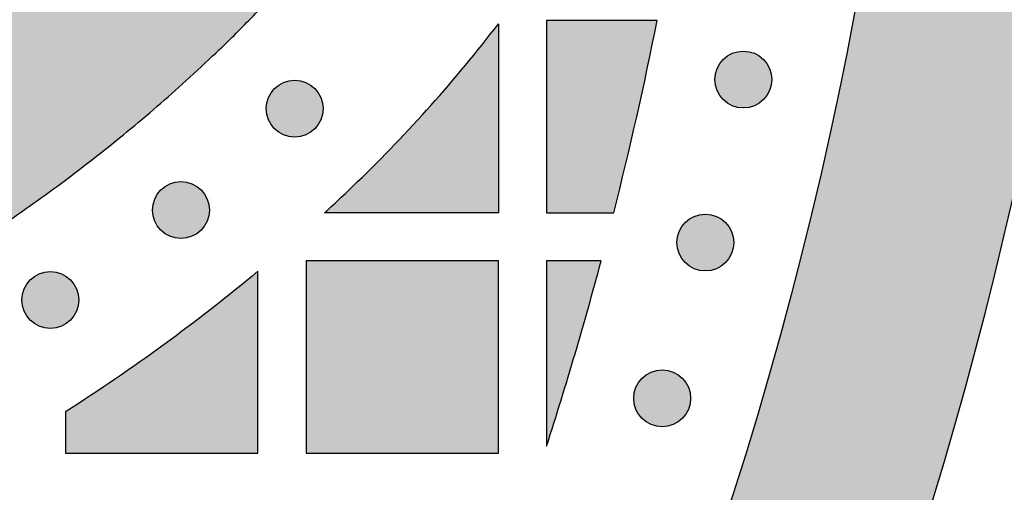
# Model space of a CAD drawing. Header units: millimetres. Extents: x -3873 to -97, y 912 to 4165.
# Tile 475 of 656: x -1461 to -1400, y 2832 to 2862. Entities that reach past the tile are written whole.
import ezdxf

# ---------------------------------------------------------------- set-up
doc = ezdxf.new("R2010")
doc.units = ezdxf.units.MM
doc.layers.add('pattern', color=7, linetype='Continuous', true_color=0x000000)

msp = doc.modelspace()

# ---------------------------------------------------------------- hatches: boundary and pattern name
at = {"layer": 'pattern'}
for points in [[(-1426.913, 2908.254), (-1426.937, 2910.059), (-1427.014, 2911.867), (-1427.143, 2913.674), (-1427.324, 2915.478), (-1427.558, 2917.277), (-1427.845, 2919.068), (-1428.185, 2920.85), (-1428.576, 2922.619), (-1429.02, 2924.374), (-1429.514, 2926.112), (-1430.059, 2927.83), (-1430.653, 2929.527), (-1431.295, 2931.201), (-1431.985, 2932.849), (-1432.72, 2934.47), (-1433.501, 2936.061), (-1434.24, 2937.476), (-1435.009, 2938.878), (-1435.808, 2940.266), (-1436.636, 2941.638), (-1437.493, 2942.994), (-1438.379, 2944.333), (-1439.292, 2945.654), (-1440.233, 2946.956), (-1441.2, 2948.238), (-1442.194, 2949.499), (-1443.213, 2950.74), (-1444.257, 2951.958), (-1445.325, 2953.153), (-1446.416, 2954.325), (-1447.529, 2955.472), (-1448.664, 2956.595), (-1450.44, 2958.275), (-1452.26, 2959.916), (-1454.121, 2961.515), (-1456.022, 2963.071), (-1457.963, 2964.583), (-1459.941, 2966.049), (-1461.955, 2967.469), (-1464.004, 2968.839), (-1466.084, 2970.16), (-1468.195, 2971.43), (-1470.335, 2972.649), (-1472.501, 2973.815), (-1474.693, 2974.927), (-1476.907, 2975.984), (-1479.142, 2976.987), (-1481.396, 2977.934), (-1498.091, 2971.559), (-1485.913, 2966.817), (-1483.923, 2965.981), (-1481.95, 2965.095), (-1479.995, 2964.161), (-1478.06, 2963.18), (-1476.147, 2962.15), (-1474.258, 2961.075), (-1472.394, 2959.953), (-1470.557, 2958.787), (-1468.749, 2957.577), (-1466.971, 2956.324), (-1465.224, 2955.029), (-1463.511, 2953.694), (-1461.832, 2952.32), (-1460.188, 2950.908), (-1458.582, 2949.46), (-1457.014, 2947.977), (-1456.054, 2947.027), (-1455.113, 2946.057), (-1454.191, 2945.067), (-1453.288, 2944.056), (-1452.406, 2943.026), (-1451.544, 2941.978), (-1450.704, 2940.911), (-1449.886, 2939.827), (-1449.091, 2938.727), (-1448.319, 2937.61), (-1447.57, 2936.478), (-1446.845, 2935.332), (-1446.145, 2934.172), (-1445.47, 2932.999), (-1444.82, 2931.813), (-1444.195, 2930.617), (-1443.569, 2929.341), (-1442.979, 2928.041), (-1442.427, 2926.719), (-1441.912, 2925.375), (-1441.435, 2924.012), (-1440.999, 2922.632), (-1440.603, 2921.236), (-1440.247, 2919.825), (-1439.933, 2918.402), (-1439.661, 2916.969), (-1439.431, 2915.527), (-1439.243, 2914.079), (-1439.097, 2912.626), (-1438.994, 2911.171), (-1438.933, 2909.715), (-1438.913, 2908.259), (-1438.934, 2906.804), (-1438.997, 2905.349), (-1439.101, 2903.893), (-1439.248, 2902.441), (-1439.437, 2900.993), (-1439.669, 2899.552), (-1439.942, 2898.119), (-1440.257, 2896.697), (-1440.614, 2895.287), (-1441.011, 2893.891), (-1441.449, 2892.511), (-1441.926, 2891.149), (-1442.443, 2889.806), (-1442.997, 2888.484), (-1443.588, 2887.185), (-1444.214, 2885.91), (-1444.84, 2884.714), (-1445.491, 2883.529), (-1446.168, 2882.357), (-1446.869, 2881.197), (-1447.595, 2880.051), (-1448.344, 2878.92), (-1449.117, 2877.804), (-1449.914, 2876.704), (-1450.732, 2875.621), (-1451.573, 2874.555), (-1452.436, 2873.507), (-1453.319, 2872.478), (-1454.223, 2871.468), (-1455.146, 2870.479), (-1456.088, 2869.509), (-1457.049, 2868.561), (-1458.618, 2867.079), (-1460.226, 2865.632), (-1461.87, 2864.222), (-1463.55, 2862.849), (-1465.265, 2861.516), (-1467.013, 2860.223), (-1468.792, 2858.971), (-1470.601, 2857.763), (-1472.439, 2856.598), (-1474.304, 2855.478), (-1476.194, 2854.404), (-1478.108, 2853.376), (-1480.043, 2852.396), (-1481.999, 2851.464), (-1483.973, 2850.58), (-1485.964, 2849.746), (-1498.147, 2845.015), (-1481.456, 2838.625), (-1479.202, 2839.57), (-1476.966, 2840.571), (-1474.751, 2841.626), (-1472.559, 2842.737), (-1470.391, 2843.9), (-1468.25, 2845.117), (-1466.138, 2846.385), (-1464.056, 2847.704), (-1462.007, 2849.073), (-1459.992, 2850.491), (-1458.012, 2851.955), (-1456.07, 2853.466), (-1454.167, 2855.02), (-1452.305, 2856.618), (-1450.484, 2858.257), (-1448.707, 2859.935), (-1447.57, 2861.057), (-1446.456, 2862.203), (-1445.364, 2863.374), (-1444.295, 2864.569), (-1443.25, 2865.786), (-1442.23, 2867.025), (-1441.235, 2868.286), (-1440.267, 2869.567), (-1439.325, 2870.868), (-1438.41, 2872.188), (-1437.523, 2873.526), (-1436.665, 2874.882), (-1435.836, 2876.253), (-1435.036, 2877.64), (-1434.265, 2879.041), (-1433.525, 2880.456), (-1432.743, 2882.047), (-1432.006, 2883.667), (-1431.315, 2885.314), (-1430.671, 2886.987), (-1430.076, 2888.684), (-1429.53, 2890.402), (-1429.034, 2892.139), (-1428.589, 2893.893), (-1428.196, 2895.661), (-1427.855, 2897.442), (-1427.566, 2899.233), (-1427.33, 2901.032), (-1427.147, 2902.836), (-1427.017, 2904.642), (-1426.939, 2906.449)], [(-1459.512, 2752.25), (-1458.182, 2752.42), (-1456.854, 2752.628), (-1455.53, 2752.873), (-1454.21, 2753.157), (-1452.896, 2753.478), (-1451.591, 2753.836), (-1450.295, 2754.232), (-1449.01, 2754.664), (-1447.739, 2755.132), (-1446.481, 2755.636), (-1445.239, 2756.175), (-1444.014, 2756.748), (-1442.808, 2757.355), (-1441.622, 2757.994), (-1440.457, 2758.664), (-1439.315, 2759.365), (-1436.621, 2763.354), (-1433.995, 2767.403), (-1431.438, 2771.51), (-1428.951, 2775.672), (-1426.537, 2779.889), (-1424.196, 2784.158), (-1421.932, 2788.477), (-1419.745, 2792.844), (-1417.637, 2797.257), (-1415.61, 2801.715), (-1413.664, 2806.214), (-1411.801, 2810.754), (-1410.021, 2815.33), (-1408.328, 2819.941), (-1406.72, 2824.585), (-1405.199, 2829.259), (-1403.766, 2833.961), (-1402.422, 2838.688), (-1401.168, 2843.438), (-1400.003, 2848.207), (-1398.928, 2852.995), (-1397.944, 2857.797), (-1397.051, 2862.612), (-1396.249, 2867.437), (-1395.538, 2872.269), (-1394.918, 2877.106), (-1394.389, 2881.946), (-1393.951, 2886.785), (-1393.603, 2891.621), (-1393.345, 2896.452), (-1393.177, 2901.275), (-1393.098, 2906.088), (-1405.098, 2906.087), (-1405.189, 2900.98), (-1405.386, 2895.859), (-1405.688, 2890.729), (-1406.097, 2885.591), (-1406.613, 2880.449), (-1407.237, 2875.307), (-1407.969, 2870.168), (-1408.809, 2865.035), (-1409.758, 2859.912), (-1410.815, 2854.802), (-1411.979, 2849.708), (-1413.252, 2844.634), (-1414.631, 2839.584), (-1416.117, 2834.56), (-1417.709, 2829.566), (-1419.405, 2824.606), (-1421.205, 2819.682), (-1423.107, 2814.798), (-1425.111, 2809.957), (-1427.213, 2805.163), (-1429.414, 2800.417), (-1431.711, 2795.724), (-1434.102, 2791.086), (-1436.586, 2786.505), (-1439.16, 2781.986), (-1441.822, 2777.529), (-1444.57, 2773.138), (-1447.402, 2768.816), (-1450.314, 2764.563), (-1453.305, 2760.384), (-1456.372, 2756.279)], [(-1424.393, 2849.487), (-1422.958, 2855.47), (-1421.679, 2861.487), (-1428.584, 2861.486), (-1428.583, 2849.487)], [(-1442.421, 2849.486), (-1440.364, 2851.426), (-1439.189, 2852.584), (-1438.035, 2853.763), (-1436.903, 2854.964), (-1435.793, 2856.186), (-1434.705, 2857.428), (-1433.641, 2858.689), (-1432.6, 2859.97), (-1431.583, 2861.269), (-1431.583, 2849.486)], [(-1417.564, 2856.541), (-1417.536, 2856.513), (-1417.507, 2856.486), (-1417.477, 2856.459), (-1417.447, 2856.433), (-1417.415, 2856.407), (-1417.383, 2856.382), (-1417.349, 2856.358), (-1417.315, 2856.333), (-1417.28, 2856.31), (-1417.244, 2856.287), (-1417.208, 2856.265), (-1417.171, 2856.244), (-1417.133, 2856.224), (-1417.094, 2856.204), (-1417.055, 2856.185), (-1417.014, 2856.167), (-1416.974, 2856.15), (-1416.932, 2856.134), (-1416.89, 2856.119), (-1416.848, 2856.105), (-1416.805, 2856.092), (-1416.761, 2856.08), (-1416.718, 2856.069), (-1416.673, 2856.059), (-1416.629, 2856.05), (-1416.584, 2856.042), (-1416.538, 2856.036), (-1416.493, 2856.031), (-1416.447, 2856.027), (-1416.402, 2856.024), (-1416.356, 2856.022), (-1416.31, 2856.021), (-1416.264, 2856.022), (-1416.218, 2856.024), (-1416.172, 2856.027), (-1416.126, 2856.031), (-1416.081, 2856.036), (-1416.036, 2856.043), (-1415.991, 2856.05), (-1415.946, 2856.059), (-1415.902, 2856.069), (-1415.858, 2856.08), (-1415.814, 2856.092), (-1415.772, 2856.105), (-1415.729, 2856.119), (-1415.687, 2856.134), (-1415.646, 2856.15), (-1415.605, 2856.167), (-1415.565, 2856.185), (-1415.526, 2856.204), (-1415.487, 2856.224), (-1415.449, 2856.244), (-1415.412, 2856.265), (-1415.375, 2856.287), (-1415.339, 2856.31), (-1415.304, 2856.334), (-1415.27, 2856.358), (-1415.237, 2856.382), (-1415.205, 2856.408), (-1415.173, 2856.433), (-1415.142, 2856.46), (-1415.112, 2856.486), (-1415.083, 2856.513), (-1415.055, 2856.541), (-1415.028, 2856.569), (-1415, 2856.598), (-1414.974, 2856.628), (-1414.947, 2856.659), (-1414.922, 2856.69), (-1414.897, 2856.723), (-1414.872, 2856.756), (-1414.848, 2856.79), (-1414.824, 2856.825), (-1414.802, 2856.861), (-1414.78, 2856.897), (-1414.758, 2856.935), (-1414.738, 2856.973), (-1414.718, 2857.011), (-1414.699, 2857.051), (-1414.681, 2857.091), (-1414.664, 2857.132), (-1414.648, 2857.173), (-1414.633, 2857.215), (-1414.619, 2857.257), (-1414.606, 2857.3), (-1414.594, 2857.344), (-1414.583, 2857.388), (-1414.573, 2857.432), (-1414.564, 2857.477), (-1414.557, 2857.522), (-1414.55, 2857.567), (-1414.545, 2857.612), (-1414.541, 2857.658), (-1414.538, 2857.704), (-1414.536, 2857.75), (-1414.536, 2857.796), (-1414.536, 2857.842), (-1414.538, 2857.887), (-1414.541, 2857.933), (-1414.545, 2857.979), (-1414.55, 2858.024), (-1414.557, 2858.07), (-1414.564, 2858.115), (-1414.573, 2858.159), (-1414.583, 2858.204), (-1414.594, 2858.247), (-1414.606, 2858.291), (-1414.619, 2858.334), (-1414.633, 2858.376), (-1414.648, 2858.418), (-1414.665, 2858.46), (-1414.682, 2858.5), (-1414.7, 2858.54), (-1414.718, 2858.58), (-1414.738, 2858.619), (-1414.759, 2858.657), (-1414.78, 2858.694), (-1414.802, 2858.73), (-1414.825, 2858.766), (-1414.848, 2858.801), (-1414.872, 2858.835), (-1414.897, 2858.868), (-1414.922, 2858.901), (-1414.948, 2858.932), (-1414.974, 2858.963), (-1415.001, 2858.993), (-1415.028, 2859.022), (-1415.055, 2859.05), (-1415.084, 2859.078), (-1415.113, 2859.105), (-1415.142, 2859.132), (-1415.173, 2859.158), (-1415.205, 2859.184), (-1415.237, 2859.209), (-1415.27, 2859.234), (-1415.305, 2859.258), (-1415.34, 2859.281), (-1415.375, 2859.304), (-1415.412, 2859.326), (-1415.449, 2859.347), (-1415.487, 2859.367), (-1415.526, 2859.387), (-1415.565, 2859.406), (-1415.605, 2859.424), (-1415.646, 2859.441), (-1415.687, 2859.457), (-1415.729, 2859.472), (-1415.772, 2859.486), (-1415.815, 2859.499), (-1415.858, 2859.511), (-1415.902, 2859.522), (-1415.946, 2859.532), (-1415.991, 2859.541), (-1416.036, 2859.549), (-1416.081, 2859.555), (-1416.127, 2859.56), (-1416.172, 2859.564), (-1416.218, 2859.567), (-1416.264, 2859.569), (-1416.31, 2859.57), (-1416.356, 2859.569), (-1416.402, 2859.567), (-1416.448, 2859.564), (-1416.493, 2859.56), (-1416.539, 2859.555), (-1416.584, 2859.549), (-1416.629, 2859.541), (-1416.674, 2859.532), (-1416.718, 2859.522), (-1416.762, 2859.511), (-1416.805, 2859.499), (-1416.848, 2859.486), (-1416.891, 2859.472), (-1416.933, 2859.457), (-1416.974, 2859.441), (-1417.015, 2859.424), (-1417.055, 2859.406), (-1417.094, 2859.387), (-1417.133, 2859.367), (-1417.171, 2859.347), (-1417.208, 2859.326), (-1417.245, 2859.304), (-1417.28, 2859.281), (-1417.315, 2859.257), (-1417.349, 2859.233), (-1417.383, 2859.209), (-1417.415, 2859.183), (-1417.447, 2859.158), (-1417.478, 2859.131), (-1417.507, 2859.105), (-1417.536, 2859.078), (-1417.565, 2859.05), (-1417.592, 2859.022), (-1417.619, 2858.993), (-1417.646, 2858.963), (-1417.672, 2858.932), (-1417.698, 2858.901), (-1417.723, 2858.868), (-1417.748, 2858.835), (-1417.772, 2858.801), (-1417.795, 2858.766), (-1417.818, 2858.73), (-1417.84, 2858.694), (-1417.861, 2858.656), (-1417.882, 2858.618), (-1417.902, 2858.58), (-1417.92, 2858.54), (-1417.938, 2858.5), (-1417.955, 2858.459), (-1417.971, 2858.418), (-1417.986, 2858.376), (-1418.001, 2858.334), (-1418.014, 2858.291), (-1418.026, 2858.247), (-1418.037, 2858.203), (-1418.047, 2858.159), (-1418.055, 2858.114), (-1418.063, 2858.069), (-1418.069, 2858.024), (-1418.075, 2857.979), (-1418.079, 2857.933), (-1418.082, 2857.887), (-1418.084, 2857.841), (-1418.084, 2857.795), (-1418.084, 2857.749), (-1418.082, 2857.704), (-1418.079, 2857.658), (-1418.075, 2857.612), (-1418.069, 2857.567), (-1418.063, 2857.521), (-1418.055, 2857.476), (-1418.046, 2857.432), (-1418.037, 2857.388), (-1418.026, 2857.344), (-1418.014, 2857.3), (-1418.001, 2857.257), (-1417.986, 2857.215), (-1417.971, 2857.173), (-1417.955, 2857.131), (-1417.938, 2857.091), (-1417.92, 2857.051), (-1417.901, 2857.011), (-1417.882, 2856.972), (-1417.861, 2856.934), (-1417.84, 2856.897), (-1417.818, 2856.861), (-1417.795, 2856.825), (-1417.772, 2856.79), (-1417.748, 2856.756), (-1417.723, 2856.723), (-1417.698, 2856.69), (-1417.672, 2856.659), (-1417.646, 2856.628), (-1417.619, 2856.598), (-1417.592, 2856.569)], [(-1445.543, 2854.724), (-1445.515, 2854.696), (-1445.486, 2854.669), (-1445.456, 2854.643), (-1445.425, 2854.616), (-1445.394, 2854.591), (-1445.361, 2854.565), (-1445.328, 2854.541), (-1445.294, 2854.517), (-1445.259, 2854.493), (-1445.223, 2854.471), (-1445.187, 2854.449), (-1445.15, 2854.427), (-1445.112, 2854.407), (-1445.073, 2854.387), (-1445.033, 2854.368), (-1444.993, 2854.35), (-1444.953, 2854.333), (-1444.911, 2854.317), (-1444.869, 2854.302), (-1444.827, 2854.288), (-1444.784, 2854.275), (-1444.74, 2854.263), (-1444.696, 2854.252), (-1444.652, 2854.242), (-1444.608, 2854.233), (-1444.563, 2854.226), (-1444.517, 2854.219), (-1444.472, 2854.214), (-1444.426, 2854.21), (-1444.38, 2854.207), (-1444.335, 2854.205), (-1444.289, 2854.204), (-1444.243, 2854.205), (-1444.197, 2854.207), (-1444.151, 2854.21), (-1444.105, 2854.214), (-1444.06, 2854.219), (-1444.015, 2854.226), (-1443.97, 2854.233), (-1443.925, 2854.242), (-1443.881, 2854.252), (-1443.837, 2854.263), (-1443.793, 2854.275), (-1443.75, 2854.288), (-1443.708, 2854.302), (-1443.666, 2854.317), (-1443.625, 2854.333), (-1443.584, 2854.35), (-1443.544, 2854.368), (-1443.504, 2854.387), (-1443.466, 2854.407), (-1443.428, 2854.427), (-1443.39, 2854.449), (-1443.354, 2854.471), (-1443.318, 2854.493), (-1443.283, 2854.517), (-1443.249, 2854.541), (-1443.216, 2854.566), (-1443.183, 2854.591), (-1443.152, 2854.617), (-1443.121, 2854.643), (-1443.091, 2854.67), (-1443.062, 2854.697), (-1443.034, 2854.724), (-1443.007, 2854.752), (-1442.979, 2854.781), (-1442.953, 2854.811), (-1442.926, 2854.842), (-1442.901, 2854.874), (-1442.875, 2854.906), (-1442.851, 2854.939), (-1442.827, 2854.973), (-1442.803, 2855.008), (-1442.781, 2855.044), (-1442.759, 2855.081), (-1442.737, 2855.118), (-1442.717, 2855.156), (-1442.697, 2855.195), (-1442.678, 2855.234), (-1442.66, 2855.274), (-1442.643, 2855.315), (-1442.627, 2855.356), (-1442.612, 2855.398), (-1442.598, 2855.441), (-1442.585, 2855.484), (-1442.573, 2855.527), (-1442.562, 2855.571), (-1442.552, 2855.615), (-1442.543, 2855.66), (-1442.536, 2855.705), (-1442.529, 2855.75), (-1442.524, 2855.796), (-1442.52, 2855.841), (-1442.517, 2855.887), (-1442.515, 2855.933), (-1442.514, 2855.979), (-1442.515, 2856.025), (-1442.517, 2856.071), (-1442.52, 2856.116), (-1442.524, 2856.162), (-1442.529, 2856.208), (-1442.536, 2856.253), (-1442.543, 2856.298), (-1442.552, 2856.342), (-1442.562, 2856.387), (-1442.573, 2856.431), (-1442.585, 2856.474), (-1442.598, 2856.517), (-1442.612, 2856.56), (-1442.627, 2856.601), (-1442.643, 2856.643), (-1442.66, 2856.684), (-1442.678, 2856.724), (-1442.697, 2856.763), (-1442.717, 2856.802), (-1442.737, 2856.84), (-1442.759, 2856.877), (-1442.781, 2856.914), (-1442.803, 2856.949), (-1442.827, 2856.984), (-1442.851, 2857.018), (-1442.876, 2857.052), (-1442.901, 2857.084), (-1442.927, 2857.116), (-1442.953, 2857.146), (-1442.98, 2857.176), (-1443.007, 2857.205), (-1443.034, 2857.233), (-1443.062, 2857.261), (-1443.091, 2857.288), (-1443.121, 2857.315), (-1443.152, 2857.341), (-1443.184, 2857.367), (-1443.216, 2857.392), (-1443.249, 2857.417), (-1443.284, 2857.441), (-1443.318, 2857.464), (-1443.354, 2857.487), (-1443.391, 2857.509), (-1443.428, 2857.53), (-1443.466, 2857.551), (-1443.505, 2857.57), (-1443.544, 2857.589), (-1443.584, 2857.607), (-1443.625, 2857.624), (-1443.666, 2857.64), (-1443.708, 2857.655), (-1443.751, 2857.669), (-1443.794, 2857.683), (-1443.837, 2857.695), (-1443.881, 2857.706), (-1443.925, 2857.715), (-1443.97, 2857.724), (-1444.015, 2857.732), (-1444.06, 2857.738), (-1444.106, 2857.744), (-1444.151, 2857.748), (-1444.197, 2857.751), (-1444.243, 2857.752), (-1444.289, 2857.753), (-1444.335, 2857.752), (-1444.381, 2857.751), (-1444.427, 2857.748), (-1444.472, 2857.744), (-1444.518, 2857.738), (-1444.563, 2857.732), (-1444.608, 2857.724), (-1444.652, 2857.715), (-1444.697, 2857.705), (-1444.741, 2857.694), (-1444.784, 2857.682), (-1444.827, 2857.669), (-1444.87, 2857.655), (-1444.912, 2857.64), (-1444.953, 2857.624), (-1444.994, 2857.607), (-1445.034, 2857.589), (-1445.073, 2857.57), (-1445.112, 2857.551), (-1445.15, 2857.53), (-1445.187, 2857.509), (-1445.224, 2857.487), (-1445.259, 2857.464), (-1445.294, 2857.441), (-1445.328, 2857.417), (-1445.362, 2857.392), (-1445.394, 2857.367), (-1445.426, 2857.341), (-1445.456, 2857.315), (-1445.486, 2857.288), (-1445.515, 2857.261), (-1445.543, 2857.233), (-1445.571, 2857.205), (-1445.598, 2857.176), (-1445.625, 2857.146), (-1445.651, 2857.115), (-1445.677, 2857.084), (-1445.702, 2857.051), (-1445.727, 2857.018), (-1445.751, 2856.984), (-1445.774, 2856.949), (-1445.797, 2856.913), (-1445.819, 2856.877), (-1445.84, 2856.84), (-1445.861, 2856.802), (-1445.88, 2856.763), (-1445.899, 2856.723), (-1445.917, 2856.683), (-1445.934, 2856.643), (-1445.95, 2856.601), (-1445.965, 2856.559), (-1445.98, 2856.517), (-1445.993, 2856.474), (-1446.005, 2856.43), (-1446.016, 2856.386), (-1446.025, 2856.342), (-1446.034, 2856.297), (-1446.042, 2856.253), (-1446.048, 2856.207), (-1446.054, 2856.162), (-1446.058, 2856.116), (-1446.061, 2856.07), (-1446.062, 2856.024), (-1446.063, 2855.979), (-1446.062, 2855.933), (-1446.061, 2855.887), (-1446.058, 2855.841), (-1446.054, 2855.795), (-1446.048, 2855.75), (-1446.042, 2855.705), (-1446.034, 2855.66), (-1446.025, 2855.615), (-1446.016, 2855.571), (-1446.005, 2855.527), (-1445.993, 2855.483), (-1445.979, 2855.44), (-1445.965, 2855.398), (-1445.95, 2855.356), (-1445.934, 2855.315), (-1445.917, 2855.274), (-1445.899, 2855.234), (-1445.88, 2855.194), (-1445.861, 2855.156), (-1445.84, 2855.118), (-1445.819, 2855.08), (-1445.797, 2855.044), (-1445.774, 2855.008), (-1445.751, 2854.973), (-1445.727, 2854.939), (-1445.702, 2854.906), (-1445.677, 2854.873), (-1445.651, 2854.842), (-1445.625, 2854.811), (-1445.598, 2854.781), (-1445.571, 2854.752)], [(-1452.641, 2848.397), (-1452.613, 2848.37), (-1452.584, 2848.342), (-1452.554, 2848.316), (-1452.523, 2848.289), (-1452.492, 2848.264), (-1452.459, 2848.238), (-1452.426, 2848.214), (-1452.392, 2848.19), (-1452.357, 2848.166), (-1452.321, 2848.144), (-1452.285, 2848.122), (-1452.247, 2848.1), (-1452.209, 2848.08), (-1452.171, 2848.06), (-1452.131, 2848.041), (-1452.091, 2848.023), (-1452.05, 2848.006), (-1452.009, 2847.99), (-1451.967, 2847.975), (-1451.925, 2847.961), (-1451.882, 2847.948), (-1451.838, 2847.936), (-1451.794, 2847.925), (-1451.75, 2847.915), (-1451.705, 2847.906), (-1451.66, 2847.899), (-1451.615, 2847.892), (-1451.57, 2847.887), (-1451.524, 2847.883), (-1451.478, 2847.88), (-1451.432, 2847.878), (-1451.386, 2847.877), (-1451.341, 2847.878), (-1451.295, 2847.88), (-1451.249, 2847.883), (-1451.203, 2847.887), (-1451.158, 2847.892), (-1451.112, 2847.899), (-1451.068, 2847.906), (-1451.023, 2847.915), (-1450.979, 2847.925), (-1450.935, 2847.936), (-1450.891, 2847.948), (-1450.848, 2847.961), (-1450.806, 2847.975), (-1450.764, 2847.99), (-1450.722, 2848.006), (-1450.682, 2848.024), (-1450.642, 2848.041), (-1450.602, 2848.06), (-1450.563, 2848.08), (-1450.525, 2848.1), (-1450.488, 2848.122), (-1450.452, 2848.144), (-1450.416, 2848.166), (-1450.381, 2848.19), (-1450.347, 2848.214), (-1450.314, 2848.239), (-1450.281, 2848.264), (-1450.25, 2848.29), (-1450.219, 2848.316), (-1450.189, 2848.343), (-1450.16, 2848.37), (-1450.132, 2848.397), (-1450.104, 2848.425), (-1450.077, 2848.454), (-1450.05, 2848.484), (-1450.024, 2848.515), (-1449.998, 2848.547), (-1449.973, 2848.579), (-1449.949, 2848.612), (-1449.925, 2848.647), (-1449.901, 2848.681), (-1449.878, 2848.717), (-1449.856, 2848.754), (-1449.835, 2848.791), (-1449.815, 2848.829), (-1449.795, 2848.868), (-1449.776, 2848.907), (-1449.758, 2848.947), (-1449.741, 2848.988), (-1449.725, 2849.029), (-1449.71, 2849.071), (-1449.696, 2849.114), (-1449.683, 2849.157), (-1449.671, 2849.2), (-1449.66, 2849.244), (-1449.65, 2849.288), (-1449.641, 2849.333), (-1449.634, 2849.378), (-1449.627, 2849.423), (-1449.622, 2849.469), (-1449.618, 2849.514), (-1449.615, 2849.56), (-1449.613, 2849.606), (-1449.612, 2849.652), (-1449.613, 2849.698), (-1449.615, 2849.744), (-1449.618, 2849.79), (-1449.622, 2849.835), (-1449.627, 2849.881), (-1449.634, 2849.926), (-1449.641, 2849.971), (-1449.65, 2850.016), (-1449.66, 2850.06), (-1449.671, 2850.104), (-1449.683, 2850.147), (-1449.696, 2850.19), (-1449.71, 2850.233), (-1449.725, 2850.275), (-1449.741, 2850.316), (-1449.758, 2850.357), (-1449.776, 2850.397), (-1449.795, 2850.436), (-1449.815, 2850.475), (-1449.835, 2850.513), (-1449.857, 2850.55), (-1449.879, 2850.587), (-1449.901, 2850.622), (-1449.925, 2850.657), (-1449.949, 2850.691), (-1449.973, 2850.725), (-1449.999, 2850.757), (-1450.024, 2850.789), (-1450.051, 2850.819), (-1450.077, 2850.849), (-1450.105, 2850.878), (-1450.132, 2850.907), (-1450.16, 2850.934), (-1450.189, 2850.961), (-1450.219, 2850.988), (-1450.25, 2851.014), (-1450.281, 2851.04), (-1450.314, 2851.065), (-1450.347, 2851.09), (-1450.381, 2851.114), (-1450.416, 2851.137), (-1450.452, 2851.16), (-1450.488, 2851.182), (-1450.526, 2851.203), (-1450.564, 2851.224), (-1450.602, 2851.243), (-1450.642, 2851.262), (-1450.682, 2851.28), (-1450.723, 2851.297), (-1450.764, 2851.313), (-1450.806, 2851.328), (-1450.848, 2851.343), (-1450.891, 2851.356), (-1450.935, 2851.368), (-1450.979, 2851.379), (-1451.023, 2851.388), (-1451.068, 2851.397), (-1451.113, 2851.405), (-1451.158, 2851.411), (-1451.203, 2851.417), (-1451.249, 2851.421), (-1451.295, 2851.424), (-1451.341, 2851.425), (-1451.387, 2851.426), (-1451.433, 2851.425), (-1451.479, 2851.424), (-1451.524, 2851.421), (-1451.57, 2851.417), (-1451.615, 2851.411), (-1451.661, 2851.405), (-1451.706, 2851.397), (-1451.75, 2851.388), (-1451.795, 2851.379), (-1451.838, 2851.368), (-1451.882, 2851.356), (-1451.925, 2851.342), (-1451.967, 2851.328), (-1452.009, 2851.313), (-1452.051, 2851.297), (-1452.091, 2851.28), (-1452.132, 2851.262), (-1452.171, 2851.243), (-1452.21, 2851.224), (-1452.248, 2851.203), (-1452.285, 2851.182), (-1452.321, 2851.16), (-1452.357, 2851.137), (-1452.392, 2851.114), (-1452.426, 2851.09), (-1452.459, 2851.065), (-1452.492, 2851.04), (-1452.523, 2851.014), (-1452.554, 2850.988), (-1452.584, 2850.961), (-1452.613, 2850.934), (-1452.641, 2850.906), (-1452.669, 2850.878), (-1452.696, 2850.849), (-1452.723, 2850.819), (-1452.749, 2850.788), (-1452.775, 2850.757), (-1452.8, 2850.724), (-1452.825, 2850.691), (-1452.849, 2850.657), (-1452.872, 2850.622), (-1452.895, 2850.586), (-1452.917, 2850.55), (-1452.938, 2850.513), (-1452.959, 2850.475), (-1452.978, 2850.436), (-1452.997, 2850.396), (-1453.015, 2850.356), (-1453.032, 2850.316), (-1453.048, 2850.274), (-1453.063, 2850.232), (-1453.077, 2850.19), (-1453.09, 2850.147), (-1453.102, 2850.103), (-1453.113, 2850.06), (-1453.123, 2850.015), (-1453.132, 2849.971), (-1453.14, 2849.926), (-1453.146, 2849.88), (-1453.151, 2849.835), (-1453.156, 2849.789), (-1453.159, 2849.743), (-1453.16, 2849.698), (-1453.161, 2849.652), (-1453.16, 2849.606), (-1453.158, 2849.56), (-1453.156, 2849.514), (-1453.151, 2849.468), (-1453.146, 2849.423), (-1453.14, 2849.378), (-1453.132, 2849.333), (-1453.123, 2849.288), (-1453.113, 2849.244), (-1453.102, 2849.2), (-1453.09, 2849.156), (-1453.077, 2849.113), (-1453.063, 2849.071), (-1453.048, 2849.029), (-1453.032, 2848.988), (-1453.015, 2848.947), (-1452.997, 2848.907), (-1452.978, 2848.867), (-1452.958, 2848.829), (-1452.938, 2848.791), (-1452.917, 2848.753), (-1452.895, 2848.717), (-1452.872, 2848.681), (-1452.848, 2848.646), (-1452.824, 2848.612), (-1452.8, 2848.579), (-1452.775, 2848.546), (-1452.749, 2848.515), (-1452.722, 2848.484), (-1452.696, 2848.454), (-1452.669, 2848.425)], [(-1419.93, 2846.372), (-1419.902, 2846.344), (-1419.873, 2846.317), (-1419.843, 2846.291), (-1419.812, 2846.264), (-1419.78, 2846.238), (-1419.748, 2846.213), (-1419.715, 2846.189), (-1419.681, 2846.165), (-1419.646, 2846.141), (-1419.61, 2846.118), (-1419.573, 2846.096), (-1419.536, 2846.075), (-1419.498, 2846.055), (-1419.459, 2846.035), (-1419.42, 2846.016), (-1419.38, 2845.998), (-1419.339, 2845.981), (-1419.298, 2845.965), (-1419.256, 2845.95), (-1419.213, 2845.936), (-1419.17, 2845.923), (-1419.127, 2845.911), (-1419.083, 2845.9), (-1419.039, 2845.89), (-1418.994, 2845.881), (-1418.949, 2845.874), (-1418.904, 2845.867), (-1418.858, 2845.862), (-1418.813, 2845.858), (-1418.767, 2845.855), (-1418.721, 2845.853), (-1418.675, 2845.852), (-1418.629, 2845.853), (-1418.583, 2845.855), (-1418.538, 2845.858), (-1418.492, 2845.862), (-1418.447, 2845.867), (-1418.401, 2845.874), (-1418.356, 2845.881), (-1418.312, 2845.89), (-1418.267, 2845.9), (-1418.223, 2845.911), (-1418.18, 2845.923), (-1418.137, 2845.936), (-1418.095, 2845.95), (-1418.053, 2845.965), (-1418.011, 2845.981), (-1417.971, 2845.998), (-1417.93, 2846.016), (-1417.891, 2846.035), (-1417.852, 2846.055), (-1417.814, 2846.075), (-1417.777, 2846.097), (-1417.741, 2846.119), (-1417.705, 2846.141), (-1417.67, 2846.165), (-1417.636, 2846.189), (-1417.602, 2846.213), (-1417.57, 2846.239), (-1417.538, 2846.264), (-1417.508, 2846.291), (-1417.478, 2846.317), (-1417.449, 2846.345), (-1417.421, 2846.372), (-1417.393, 2846.4), (-1417.366, 2846.429), (-1417.339, 2846.459), (-1417.313, 2846.49), (-1417.287, 2846.522), (-1417.262, 2846.554), (-1417.237, 2846.587), (-1417.213, 2846.621), (-1417.19, 2846.656), (-1417.167, 2846.692), (-1417.145, 2846.729), (-1417.124, 2846.766), (-1417.103, 2846.804), (-1417.084, 2846.843), (-1417.065, 2846.882), (-1417.047, 2846.922), (-1417.03, 2846.963), (-1417.014, 2847.004), (-1416.999, 2847.046), (-1416.985, 2847.089), (-1416.972, 2847.132), (-1416.96, 2847.175), (-1416.949, 2847.219), (-1416.939, 2847.263), (-1416.93, 2847.308), (-1416.922, 2847.353), (-1416.916, 2847.398), (-1416.911, 2847.444), (-1416.906, 2847.489), (-1416.903, 2847.535), (-1416.902, 2847.581), (-1416.901, 2847.627), (-1416.902, 2847.673), (-1416.903, 2847.719), (-1416.906, 2847.764), (-1416.911, 2847.81), (-1416.916, 2847.855), (-1416.922, 2847.901), (-1416.93, 2847.946), (-1416.939, 2847.99), (-1416.949, 2848.035), (-1416.96, 2848.079), (-1416.972, 2848.122), (-1416.985, 2848.165), (-1416.999, 2848.207), (-1417.014, 2848.249), (-1417.03, 2848.291), (-1417.047, 2848.331), (-1417.065, 2848.372), (-1417.084, 2848.411), (-1417.104, 2848.45), (-1417.124, 2848.488), (-1417.145, 2848.525), (-1417.167, 2848.561), (-1417.19, 2848.597), (-1417.213, 2848.632), (-1417.238, 2848.666), (-1417.262, 2848.7), (-1417.287, 2848.732), (-1417.313, 2848.764), (-1417.339, 2848.794), (-1417.366, 2848.824), (-1417.393, 2848.853), (-1417.421, 2848.881), (-1417.449, 2848.909), (-1417.478, 2848.936), (-1417.508, 2848.963), (-1417.539, 2848.989), (-1417.57, 2849.015), (-1417.603, 2849.04), (-1417.636, 2849.065), (-1417.67, 2849.089), (-1417.705, 2849.112), (-1417.741, 2849.135), (-1417.777, 2849.157), (-1417.815, 2849.178), (-1417.853, 2849.199), (-1417.891, 2849.218), (-1417.931, 2849.237), (-1417.971, 2849.255), (-1418.012, 2849.272), (-1418.053, 2849.288), (-1418.095, 2849.303), (-1418.137, 2849.317), (-1418.18, 2849.33), (-1418.224, 2849.342), (-1418.268, 2849.353), (-1418.312, 2849.363), (-1418.357, 2849.372), (-1418.402, 2849.38), (-1418.447, 2849.386), (-1418.492, 2849.391), (-1418.538, 2849.396), (-1418.584, 2849.399), (-1418.63, 2849.4), (-1418.676, 2849.401), (-1418.721, 2849.4), (-1418.767, 2849.399), (-1418.813, 2849.396), (-1418.859, 2849.391), (-1418.904, 2849.386), (-1418.949, 2849.38), (-1418.994, 2849.372), (-1419.039, 2849.363), (-1419.083, 2849.353), (-1419.127, 2849.342), (-1419.171, 2849.33), (-1419.214, 2849.317), (-1419.256, 2849.303), (-1419.298, 2849.288), (-1419.339, 2849.272), (-1419.38, 2849.255), (-1419.42, 2849.237), (-1419.46, 2849.218), (-1419.498, 2849.198), (-1419.536, 2849.178), (-1419.574, 2849.157), (-1419.61, 2849.135), (-1419.646, 2849.112), (-1419.681, 2849.089), (-1419.715, 2849.064), (-1419.748, 2849.04), (-1419.781, 2849.015), (-1419.812, 2848.989), (-1419.843, 2848.963), (-1419.873, 2848.936), (-1419.902, 2848.909), (-1419.93, 2848.881), (-1419.958, 2848.853), (-1419.985, 2848.824), (-1420.011, 2848.794), (-1420.038, 2848.763), (-1420.063, 2848.732), (-1420.089, 2848.699), (-1420.113, 2848.666), (-1420.137, 2848.632), (-1420.161, 2848.597), (-1420.184, 2848.561), (-1420.206, 2848.525), (-1420.227, 2848.487), (-1420.247, 2848.449), (-1420.267, 2848.411), (-1420.286, 2848.371), (-1420.304, 2848.331), (-1420.321, 2848.29), (-1420.337, 2848.249), (-1420.352, 2848.207), (-1420.366, 2848.165), (-1420.379, 2848.122), (-1420.391, 2848.078), (-1420.402, 2848.034), (-1420.412, 2847.99), (-1420.421, 2847.945), (-1420.428, 2847.9), (-1420.435, 2847.855), (-1420.44, 2847.81), (-1420.444, 2847.764), (-1420.447, 2847.718), (-1420.449, 2847.672), (-1420.45, 2847.626), (-1420.449, 2847.581), (-1420.447, 2847.535), (-1420.444, 2847.489), (-1420.44, 2847.443), (-1420.435, 2847.398), (-1420.428, 2847.353), (-1420.421, 2847.308), (-1420.412, 2847.263), (-1420.402, 2847.219), (-1420.391, 2847.175), (-1420.379, 2847.131), (-1420.366, 2847.088), (-1420.352, 2847.046), (-1420.337, 2847.004), (-1420.321, 2846.963), (-1420.304, 2846.922), (-1420.286, 2846.882), (-1420.267, 2846.842), (-1420.247, 2846.804), (-1420.227, 2846.766), (-1420.205, 2846.728), (-1420.183, 2846.692), (-1420.161, 2846.656), (-1420.137, 2846.621), (-1420.113, 2846.587), (-1420.089, 2846.554), (-1420.063, 2846.521), (-1420.038, 2846.49), (-1420.011, 2846.459), (-1419.985, 2846.429), (-1419.957, 2846.4)], [(-1431.582, 2846.486), (-1443.582, 2846.485), (-1443.581, 2834.486), (-1431.581, 2834.487)], [(-1425.175, 2846.487), (-1428.582, 2846.487), (-1428.581, 2834.929), (-1426.805, 2840.687)], [(-1460.784, 2842.792), (-1460.756, 2842.765), (-1460.727, 2842.738), (-1460.697, 2842.711), (-1460.666, 2842.685), (-1460.635, 2842.659), (-1460.602, 2842.634), (-1460.569, 2842.609), (-1460.535, 2842.585), (-1460.5, 2842.562), (-1460.464, 2842.539), (-1460.428, 2842.517), (-1460.39, 2842.496), (-1460.352, 2842.475), (-1460.314, 2842.456), (-1460.274, 2842.437), (-1460.234, 2842.419), (-1460.193, 2842.402), (-1460.152, 2842.386), (-1460.11, 2842.371), (-1460.068, 2842.356), (-1460.025, 2842.343), (-1459.981, 2842.331), (-1459.937, 2842.32), (-1459.893, 2842.31), (-1459.848, 2842.302), (-1459.803, 2842.294), (-1459.758, 2842.288), (-1459.713, 2842.282), (-1459.667, 2842.278), (-1459.621, 2842.275), (-1459.575, 2842.273), (-1459.529, 2842.273), (-1459.483, 2842.273), (-1459.438, 2842.275), (-1459.392, 2842.278), (-1459.346, 2842.282), (-1459.301, 2842.288), (-1459.255, 2842.294), (-1459.21, 2842.302), (-1459.166, 2842.311), (-1459.121, 2842.32), (-1459.078, 2842.331), (-1459.034, 2842.343), (-1458.991, 2842.357), (-1458.949, 2842.371), (-1458.907, 2842.386), (-1458.865, 2842.402), (-1458.825, 2842.419), (-1458.785, 2842.437), (-1458.745, 2842.456), (-1458.706, 2842.475), (-1458.668, 2842.496), (-1458.631, 2842.517), (-1458.595, 2842.539), (-1458.559, 2842.562), (-1458.524, 2842.585), (-1458.49, 2842.609), (-1458.457, 2842.634), (-1458.424, 2842.659), (-1458.393, 2842.685), (-1458.362, 2842.711), (-1458.332, 2842.738), (-1458.303, 2842.765), (-1458.275, 2842.793), (-1458.247, 2842.821), (-1458.22, 2842.85), (-1458.193, 2842.88), (-1458.167, 2842.91), (-1458.141, 2842.942), (-1458.116, 2842.975), (-1458.091, 2843.008), (-1458.067, 2843.042), (-1458.044, 2843.077), (-1458.021, 2843.113), (-1457.999, 2843.149), (-1457.978, 2843.186), (-1457.957, 2843.224), (-1457.938, 2843.263), (-1457.919, 2843.302), (-1457.901, 2843.343), (-1457.884, 2843.383), (-1457.868, 2843.425), (-1457.853, 2843.467), (-1457.839, 2843.509), (-1457.826, 2843.552), (-1457.814, 2843.596), (-1457.803, 2843.639), (-1457.793, 2843.684), (-1457.784, 2843.728), (-1457.776, 2843.773), (-1457.77, 2843.819), (-1457.765, 2843.864), (-1457.76, 2843.91), (-1457.758, 2843.956), (-1457.756, 2844.001), (-1457.755, 2844.047), (-1457.756, 2844.093), (-1457.758, 2844.139), (-1457.761, 2844.185), (-1457.765, 2844.231), (-1457.77, 2844.276), (-1457.776, 2844.321), (-1457.784, 2844.366), (-1457.793, 2844.411), (-1457.803, 2844.455), (-1457.814, 2844.499), (-1457.826, 2844.543), (-1457.839, 2844.586), (-1457.853, 2844.628), (-1457.868, 2844.67), (-1457.884, 2844.711), (-1457.901, 2844.752), (-1457.919, 2844.792), (-1457.938, 2844.832), (-1457.958, 2844.87), (-1457.978, 2844.908), (-1457.999, 2844.946), (-1458.021, 2844.982), (-1458.044, 2845.018), (-1458.068, 2845.053), (-1458.092, 2845.087), (-1458.116, 2845.12), (-1458.142, 2845.152), (-1458.167, 2845.184), (-1458.194, 2845.215), (-1458.22, 2845.245), (-1458.247, 2845.274), (-1458.275, 2845.302), (-1458.303, 2845.329), (-1458.332, 2845.357), (-1458.362, 2845.383), (-1458.393, 2845.41), (-1458.424, 2845.435), (-1458.457, 2845.461), (-1458.49, 2845.485), (-1458.524, 2845.509), (-1458.559, 2845.533), (-1458.595, 2845.555), (-1458.631, 2845.577), (-1458.669, 2845.599), (-1458.707, 2845.619), (-1458.745, 2845.639), (-1458.785, 2845.658), (-1458.825, 2845.676), (-1458.866, 2845.693), (-1458.907, 2845.709), (-1458.949, 2845.724), (-1458.991, 2845.738), (-1459.034, 2845.751), (-1459.078, 2845.763), (-1459.122, 2845.774), (-1459.166, 2845.784), (-1459.211, 2845.793), (-1459.256, 2845.8), (-1459.301, 2845.807), (-1459.346, 2845.812), (-1459.392, 2845.816), (-1459.438, 2845.819), (-1459.484, 2845.821), (-1459.53, 2845.821), (-1459.576, 2845.821), (-1459.621, 2845.819), (-1459.667, 2845.816), (-1459.713, 2845.812), (-1459.758, 2845.807), (-1459.804, 2845.8), (-1459.849, 2845.793), (-1459.893, 2845.784), (-1459.937, 2845.774), (-1459.981, 2845.763), (-1460.025, 2845.751), (-1460.068, 2845.738), (-1460.11, 2845.724), (-1460.152, 2845.709), (-1460.194, 2845.692), (-1460.234, 2845.675), (-1460.274, 2845.658), (-1460.314, 2845.639), (-1460.353, 2845.619), (-1460.391, 2845.599), (-1460.428, 2845.577), (-1460.464, 2845.555), (-1460.5, 2845.532), (-1460.535, 2845.509), (-1460.569, 2845.485), (-1460.602, 2845.46), (-1460.635, 2845.435), (-1460.666, 2845.409), (-1460.697, 2845.383), (-1460.727, 2845.356), (-1460.756, 2845.329), (-1460.784, 2845.302), (-1460.812, 2845.274), (-1460.839, 2845.244), (-1460.866, 2845.215), (-1460.892, 2845.184), (-1460.918, 2845.152), (-1460.943, 2845.12), (-1460.967, 2845.087), (-1460.992, 2845.052), (-1461.015, 2845.018), (-1461.038, 2844.982), (-1461.06, 2844.945), (-1461.081, 2844.908), (-1461.101, 2844.87), (-1461.121, 2844.831), (-1461.14, 2844.792), (-1461.158, 2844.752), (-1461.175, 2844.711), (-1461.191, 2844.67), (-1461.206, 2844.628), (-1461.22, 2844.585), (-1461.233, 2844.542), (-1461.245, 2844.499), (-1461.256, 2844.455), (-1461.266, 2844.411), (-1461.275, 2844.366), (-1461.282, 2844.321), (-1461.289, 2844.276), (-1461.294, 2844.23), (-1461.298, 2844.185), (-1461.301, 2844.139), (-1461.303, 2844.093), (-1461.304, 2844.047), (-1461.303, 2844.001), (-1461.301, 2843.955), (-1461.298, 2843.909), (-1461.294, 2843.864), (-1461.289, 2843.818), (-1461.282, 2843.773), (-1461.275, 2843.728), (-1461.266, 2843.683), (-1461.256, 2843.639), (-1461.245, 2843.595), (-1461.233, 2843.552), (-1461.22, 2843.509), (-1461.206, 2843.466), (-1461.191, 2843.424), (-1461.175, 2843.383), (-1461.158, 2843.342), (-1461.14, 2843.302), (-1461.121, 2843.263), (-1461.101, 2843.224), (-1461.081, 2843.186), (-1461.06, 2843.149), (-1461.037, 2843.112), (-1461.015, 2843.077), (-1460.991, 2843.042), (-1460.967, 2843.008), (-1460.943, 2842.974), (-1460.917, 2842.942), (-1460.892, 2842.91), (-1460.865, 2842.879), (-1460.839, 2842.85), (-1460.812, 2842.821)], [(-1458.582, 2837.076), (-1458.581, 2834.484), (-1446.581, 2834.485), (-1446.582, 2845.837), (-1449.473, 2843.503), (-1452.44, 2841.262), (-1455.477, 2839.118)], [(-1422.624, 2836.659), (-1422.596, 2836.632), (-1422.567, 2836.605), (-1422.537, 2836.578), (-1422.506, 2836.552), (-1422.475, 2836.526), (-1422.442, 2836.501), (-1422.409, 2836.476), (-1422.375, 2836.452), (-1422.34, 2836.429), (-1422.304, 2836.406), (-1422.268, 2836.384), (-1422.23, 2836.363), (-1422.192, 2836.342), (-1422.154, 2836.322), (-1422.114, 2836.304), (-1422.074, 2836.286), (-1422.033, 2836.269), (-1421.992, 2836.253), (-1421.95, 2836.237), (-1421.908, 2836.223), (-1421.865, 2836.21), (-1421.821, 2836.198), (-1421.777, 2836.187), (-1421.733, 2836.177), (-1421.688, 2836.169), (-1421.643, 2836.161), (-1421.598, 2836.155), (-1421.553, 2836.149), (-1421.507, 2836.145), (-1421.461, 2836.142), (-1421.415, 2836.14), (-1421.369, 2836.14), (-1421.324, 2836.14), (-1421.278, 2836.142), (-1421.232, 2836.145), (-1421.186, 2836.149), (-1421.141, 2836.155), (-1421.095, 2836.161), (-1421.051, 2836.169), (-1421.006, 2836.177), (-1420.962, 2836.187), (-1420.918, 2836.198), (-1420.874, 2836.21), (-1420.831, 2836.223), (-1420.789, 2836.238), (-1420.747, 2836.253), (-1420.705, 2836.269), (-1420.665, 2836.286), (-1420.625, 2836.304), (-1420.585, 2836.323), (-1420.546, 2836.342), (-1420.508, 2836.363), (-1420.471, 2836.384), (-1420.435, 2836.406), (-1420.399, 2836.429), (-1420.364, 2836.452), (-1420.33, 2836.476), (-1420.297, 2836.501), (-1420.264, 2836.526), (-1420.233, 2836.552), (-1420.202, 2836.578), (-1420.172, 2836.605), (-1420.143, 2836.632), (-1420.115, 2836.66), (-1420.087, 2836.688), (-1420.06, 2836.717), (-1420.033, 2836.747), (-1420.007, 2836.777), (-1419.981, 2836.809), (-1419.956, 2836.841), (-1419.932, 2836.875), (-1419.908, 2836.909), (-1419.884, 2836.944), (-1419.861, 2836.979), (-1419.839, 2837.016), (-1419.818, 2837.053), (-1419.798, 2837.091), (-1419.778, 2837.13), (-1419.759, 2837.169), (-1419.741, 2837.21), (-1419.724, 2837.25), (-1419.708, 2837.292), (-1419.693, 2837.334), (-1419.679, 2837.376), (-1419.666, 2837.419), (-1419.654, 2837.462), (-1419.643, 2837.506), (-1419.633, 2837.551), (-1419.624, 2837.595), (-1419.617, 2837.64), (-1419.61, 2837.686), (-1419.605, 2837.731), (-1419.601, 2837.777), (-1419.598, 2837.822), (-1419.596, 2837.868), (-1419.595, 2837.914), (-1419.596, 2837.96), (-1419.598, 2838.006), (-1419.601, 2838.052), (-1419.605, 2838.097), (-1419.61, 2838.143), (-1419.617, 2838.188), (-1419.624, 2838.233), (-1419.633, 2838.278), (-1419.643, 2838.322), (-1419.654, 2838.366), (-1419.666, 2838.409), (-1419.679, 2838.452), (-1419.693, 2838.495), (-1419.708, 2838.537), (-1419.724, 2838.578), (-1419.741, 2838.619), (-1419.759, 2838.659), (-1419.778, 2838.698), (-1419.798, 2838.737), (-1419.818, 2838.775), (-1419.84, 2838.812), (-1419.862, 2838.849), (-1419.884, 2838.885), (-1419.908, 2838.92), (-1419.932, 2838.954), (-1419.956, 2838.987), (-1419.982, 2839.019), (-1420.007, 2839.051), (-1420.034, 2839.082), (-1420.06, 2839.112), (-1420.088, 2839.141), (-1420.115, 2839.169), (-1420.143, 2839.196), (-1420.172, 2839.224), (-1420.202, 2839.25), (-1420.233, 2839.276), (-1420.264, 2839.302), (-1420.297, 2839.327), (-1420.33, 2839.352), (-1420.364, 2839.376), (-1420.399, 2839.4), (-1420.435, 2839.422), (-1420.471, 2839.444), (-1420.509, 2839.466), (-1420.547, 2839.486), (-1420.585, 2839.506), (-1420.625, 2839.525), (-1420.665, 2839.543), (-1420.706, 2839.56), (-1420.747, 2839.576), (-1420.789, 2839.591), (-1420.831, 2839.605), (-1420.874, 2839.618), (-1420.918, 2839.63), (-1420.962, 2839.641), (-1421.006, 2839.651), (-1421.051, 2839.66), (-1421.096, 2839.667), (-1421.141, 2839.674), (-1421.186, 2839.679), (-1421.232, 2839.683), (-1421.278, 2839.686), (-1421.324, 2839.688), (-1421.37, 2839.688), (-1421.416, 2839.688), (-1421.462, 2839.686), (-1421.507, 2839.683), (-1421.553, 2839.679), (-1421.598, 2839.674), (-1421.644, 2839.667), (-1421.689, 2839.659), (-1421.733, 2839.651), (-1421.778, 2839.641), (-1421.821, 2839.63), (-1421.865, 2839.618), (-1421.908, 2839.605), (-1421.95, 2839.591), (-1421.992, 2839.576), (-1422.034, 2839.559), (-1422.074, 2839.542), (-1422.115, 2839.524), (-1422.154, 2839.506), (-1422.193, 2839.486), (-1422.231, 2839.465), (-1422.268, 2839.444), (-1422.304, 2839.422), (-1422.34, 2839.399), (-1422.375, 2839.376), (-1422.409, 2839.352), (-1422.442, 2839.327), (-1422.475, 2839.302), (-1422.506, 2839.276), (-1422.537, 2839.25), (-1422.567, 2839.223), (-1422.596, 2839.196), (-1422.624, 2839.169), (-1422.652, 2839.14), (-1422.679, 2839.111), (-1422.706, 2839.082), (-1422.732, 2839.051), (-1422.758, 2839.019), (-1422.783, 2838.987), (-1422.808, 2838.953), (-1422.832, 2838.919), (-1422.855, 2838.884), (-1422.878, 2838.849), (-1422.9, 2838.812), (-1422.921, 2838.775), (-1422.942, 2838.737), (-1422.961, 2838.698), (-1422.98, 2838.659), (-1422.998, 2838.619), (-1423.015, 2838.578), (-1423.031, 2838.537), (-1423.046, 2838.495), (-1423.06, 2838.452), (-1423.073, 2838.409), (-1423.085, 2838.366), (-1423.096, 2838.322), (-1423.106, 2838.278), (-1423.115, 2838.233), (-1423.123, 2838.188), (-1423.129, 2838.143), (-1423.134, 2838.097), (-1423.139, 2838.052), (-1423.142, 2838.006), (-1423.143, 2837.96), (-1423.144, 2837.914), (-1423.143, 2837.868), (-1423.141, 2837.822), (-1423.139, 2837.776), (-1423.134, 2837.731), (-1423.129, 2837.685), (-1423.123, 2837.64), (-1423.115, 2837.595), (-1423.106, 2837.55), (-1423.096, 2837.506), (-1423.085, 2837.462), (-1423.073, 2837.419), (-1423.06, 2837.376), (-1423.046, 2837.333), (-1423.031, 2837.291), (-1423.015, 2837.25), (-1422.998, 2837.209), (-1422.98, 2837.169), (-1422.961, 2837.13), (-1422.941, 2837.091), (-1422.921, 2837.053), (-1422.9, 2837.016), (-1422.878, 2836.979), (-1422.855, 2836.944), (-1422.831, 2836.909), (-1422.807, 2836.874), (-1422.783, 2836.841), (-1422.758, 2836.809), (-1422.732, 2836.777), (-1422.706, 2836.746), (-1422.679, 2836.717), (-1422.652, 2836.688)]]:
    msp.add_hatch(color=256, dxfattribs=at).paths.add_polyline_path(points, flags=0)

# ---------------------------------------------------------------- linework, layer by layer
for points in [[(-1421.679, 2861.487), (-1428.584, 2861.486), (-1428.583, 2849.487), (-1424.393, 2849.487)], [(-1431.583, 2861.269), (-1431.583, 2849.486), (-1442.421, 2849.486)], [(-1425.175, 2846.487), (-1428.582, 2846.487), (-1428.581, 2834.929)], [(-1458.582, 2837.076), (-1458.581, 2834.484), (-1446.581, 2834.485), (-1446.582, 2845.837)]]:
    msp.add_lwpolyline(points, dxfattribs=at)
msp.add_lwpolyline([(-1431.582, 2846.486), (-1443.582, 2846.485), (-1443.581, 2834.486), (-1431.581, 2834.487)], close=True, dxfattribs=at)
for centre in [(-1416.31, 2857.796), (-1444.289, 2855.979), (-1451.387, 2849.652), (-1418.675, 2847.627), (-1459.529, 2844.047), (-1421.37, 2837.914)]:
    msp.add_circle(centre, 1.774, dxfattribs=at)
at = {"layer": 'pattern', "extrusion": (0, 0, -1)}
for centre, radius, start, end in [((1655.18, 2908.002), 250.09, 180.43881, 218.51983), ((1519.947, 2933.713), 114.475, 230.14263, 237.5843)]:
    msp.add_arc(centre, radius, start, end, dxfattribs=at)
at = {"layer": 'pattern'}
for centre, radius, start, end in [((-1655.18, 2908.002), 262.09, 325.45008, 359.58149), ((-1655.18, 2908.002), 238.09, 345.77271, 348.73378), ((-1502.674, 2915.853), 89.629, 314.0429, 322.48218), ((-1519.946, 2933.712), 114.474, 312.62747, 314.04291), ((-1655.18, 2908.002), 238.09, 342.12672, 345.0266)]:
    msp.add_arc(centre, radius, start, end, dxfattribs=at)
for points, weights, knots in [([(-1438.913, 2908.259), (-1438.914, 2896.299), (-1444.214, 2885.91), (-1449.186, 2876.166), (-1457.049, 2868.561), (-1469.679, 2856.346), (-1485.964, 2849.746), (-1492.02, 2847.291), (-1498.147, 2845.015)], [1, 0.972308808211, 1, 0.986392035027, 1, 0.98165863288, 1, 0.999892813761, 1], [907.321994, 907.321994, 907.321994, 930.21428, 930.21428, 951.892895, 951.892895, 986.602796, 986.602796, 999.672541, 999.672541, 999.672541]), ([(-1481.456, 2838.625), (-1463.012, 2846.1), (-1448.707, 2859.935), (-1439.406, 2868.93), (-1433.525, 2880.456), (-1426.912, 2893.417), (-1426.913, 2908.254)], [1, 0.981658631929, 1, 0.986392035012, 1, 0.972296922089, 1], [1017.544259, 1017.544259, 1017.544259, 1056.857872, 1056.857872, 1082.500332, 1082.500332, 1111.05992, 1111.05992, 1111.05992])]:
    msp.add_rational_spline(points, weights, degree=2, knots=knots, dxfattribs=at)

doc.saveas('drawing.dxf')
